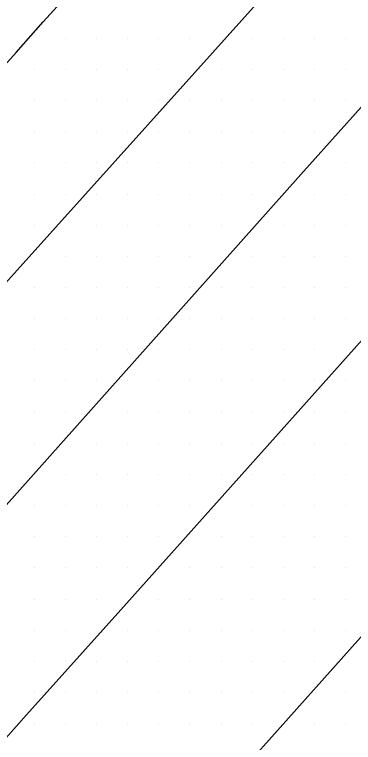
# Model space of a CAD drawing. Extents: x 1762120 to 1766775, y 709485 to 712965.
# Drawn here: x 1766294.7 to 1766321.9, y 710124.7 to 710183.2 of the extents above; entities that cross this region are included whole.
import ezdxf

# ---------------------------------------------------------------- set-up
doc = ezdxf.new("R2010")
doc.units = 0
doc.layers.add('Exist DTM Scan Elevation Point', color=7, linetype='Continuous')
doc.layers.add('Exist Roads EOT', color=7, linetype='Continuous')

msp = doc.modelspace()

# ---------------------------------------------------------------- linework, layer by layer
at = {"layer": 'Exist DTM Scan Elevation Point'}
for p, q in [((1766298.75, 710181.25), (1766298.75, 710181.25)), ((1766301.25, 710181.25), (1766301.25, 710181.25)), ((1766303.75, 710181.25), (1766303.75, 710181.25)), ((1766306.25, 710181.25), (1766306.25, 710181.25)), ((1766308.75, 710181.25), (1766308.75, 710181.25)), ((1766313.75, 710181.25), (1766313.75, 710181.25)), ((1766316.25, 710181.25), (1766316.25, 710181.25)), ((1766318.75, 710181.25), (1766318.75, 710181.25)), ((1766321.25, 710181.25), (1766321.25, 710181.25)), ((1766296.25, 710178.75), (1766296.25, 710178.75)), ((1766298.75, 710178.75), (1766298.75, 710178.75)), ((1766301.25, 710178.75), (1766301.25, 710178.75)), ((1766303.75, 710178.75), (1766303.75, 710178.75)), ((1766306.25, 710178.75), (1766306.25, 710178.75)), ((1766311.25, 710178.75), (1766311.25, 710178.75)), ((1766313.75, 710178.75), (1766313.75, 710178.75)), ((1766316.25, 710178.75), (1766316.25, 710178.75)), ((1766318.75, 710178.75), (1766318.75, 710178.75)), ((1766321.25, 710178.75), (1766321.25, 710178.75)), ((1766296.25, 710176.25), (1766296.25, 710176.25)), ((1766298.75, 710176.25), (1766298.75, 710176.25)), ((1766301.25, 710176.25), (1766301.25, 710176.25)), ((1766303.75, 710176.25), (1766303.75, 710176.25)), ((1766306.25, 710176.25), (1766306.25, 710176.25)), ((1766308.75, 710176.25), (1766308.75, 710176.25)), ((1766311.25, 710176.25), (1766311.25, 710176.25)), ((1766313.75, 710176.25), (1766313.75, 710176.25)), ((1766316.25, 710176.25), (1766316.25, 710176.25)), ((1766318.75, 710176.25), (1766318.75, 710176.25)), ((1766321.25, 710176.25), (1766321.25, 710176.25)), ((1766296.25, 710173.75), (1766296.25, 710173.75)), ((1766298.75, 710173.75), (1766298.75, 710173.75)), ((1766301.25, 710173.75), (1766301.25, 710173.75)), ((1766303.75, 710173.75), (1766303.75, 710173.75)), ((1766306.25, 710173.75), (1766306.25, 710173.75)), ((1766308.75, 710173.75), (1766308.75, 710173.75)), ((1766311.25, 710173.75), (1766311.25, 710173.75)), ((1766313.75, 710173.75), (1766313.75, 710173.75)), ((1766316.25, 710173.75), (1766316.25, 710173.75)), ((1766318.75, 710173.75), (1766318.75, 710173.75)), ((1766296.25, 710171.25), (1766296.25, 710171.25)), ((1766298.75, 710171.25), (1766298.75, 710171.25)), ((1766301.25, 710171.25), (1766301.25, 710171.25)), ((1766303.75, 710171.25), (1766303.75, 710171.25)), ((1766306.25, 710171.25), (1766306.25, 710171.25)), ((1766308.75, 710171.25), (1766308.75, 710171.25)), ((1766311.25, 710171.25), (1766311.25, 710171.25)), ((1766313.75, 710171.25), (1766313.75, 710171.25)), ((1766316.25, 710171.25), (1766316.25, 710171.25)), ((1766321.25, 710171.25), (1766321.25, 710171.25)), ((1766296.25, 710168.75), (1766296.25, 710168.75)), ((1766298.75, 710168.75), (1766298.75, 710168.75)), ((1766301.25, 710168.75), (1766301.25, 710168.75)), ((1766303.75, 710168.75), (1766303.75, 710168.75)), ((1766306.25, 710168.75), (1766306.25, 710168.75)), ((1766308.75, 710168.75), (1766308.75, 710168.75)), ((1766311.25, 710168.75), (1766311.25, 710168.75)), ((1766313.75, 710168.75), (1766313.75, 710168.75)), ((1766318.75, 710168.75), (1766318.75, 710168.75)), ((1766321.25, 710168.75), (1766321.25, 710168.75)), ((1766296.25, 710166.25), (1766296.25, 710166.25)), ((1766301.25, 710166.25), (1766301.25, 710166.25)), ((1766303.75, 710166.25), (1766303.75, 710166.25)), ((1766306.25, 710166.25), (1766306.25, 710166.25)), ((1766308.75, 710166.25), (1766308.75, 710166.25)), ((1766311.25, 710166.25), (1766311.25, 710166.25)), ((1766316.25, 710166.25), (1766316.25, 710166.25)), ((1766318.75, 710166.25), (1766318.75, 710166.25)), ((1766321.25, 710166.25), (1766321.25, 710166.25)), ((1766298.75, 710163.75), (1766298.75, 710163.75)), ((1766301.25, 710163.75), (1766301.25, 710163.75)), ((1766303.75, 710163.75), (1766303.75, 710163.75)), ((1766306.25, 710163.75), (1766306.25, 710163.75)), ((1766308.75, 710163.75), (1766308.75, 710163.75)), ((1766313.75, 710163.75), (1766313.75, 710163.75)), ((1766316.25, 710163.75), (1766316.25, 710163.75)), ((1766318.75, 710163.75), (1766318.75, 710163.75)), ((1766321.25, 710163.75), (1766321.25, 710163.75)), ((1766296.25, 710161.25), (1766296.25, 710161.25)), ((1766298.75, 710161.25), (1766298.75, 710161.25)), ((1766301.25, 710161.25), (1766301.25, 710161.25)), ((1766303.75, 710161.25), (1766303.75, 710161.25)), ((1766306.25, 710161.25), (1766306.25, 710161.25)), ((1766308.75, 710161.25), (1766308.75, 710161.25)), ((1766311.25, 710161.25), (1766311.25, 710161.25)), ((1766313.75, 710161.25), (1766313.75, 710161.25)), ((1766316.25, 710161.25), (1766316.25, 710161.25)), ((1766318.75, 710161.25), (1766318.75, 710161.25)), ((1766321.25, 710161.25), (1766321.25, 710161.25)), ((1766296.25, 710158.75), (1766296.25, 710158.75)), ((1766298.75, 710158.75), (1766298.75, 710158.75)), ((1766301.25, 710158.75), (1766301.25, 710158.75)), ((1766303.75, 710158.75), (1766303.75, 710158.75)), ((1766306.25, 710158.75), (1766306.25, 710158.75)), ((1766308.75, 710158.75), (1766308.75, 710158.75)), ((1766311.25, 710158.75), (1766311.25, 710158.75)), ((1766313.75, 710158.75), (1766313.75, 710158.75)), ((1766316.25, 710158.75), (1766316.25, 710158.75)), ((1766318.75, 710158.75), (1766318.75, 710158.75)), ((1766321.25, 710158.75), (1766321.25, 710158.75)), ((1766296.25, 710156.25), (1766296.25, 710156.25)), ((1766298.75, 710156.25), (1766298.75, 710156.25)), ((1766301.25, 710156.25), (1766301.25, 710156.25)), ((1766303.75, 710156.25), (1766303.75, 710156.25)), ((1766306.25, 710156.25), (1766306.25, 710156.25)), ((1766308.75, 710156.25), (1766308.75, 710156.25)), ((1766311.25, 710156.25), (1766311.25, 710156.25)), ((1766313.75, 710156.25), (1766313.75, 710156.25)), ((1766316.25, 710156.25), (1766316.25, 710156.25)), ((1766318.75, 710156.25), (1766318.75, 710156.25)), ((1766296.25, 710153.75), (1766296.25, 710153.75)), ((1766298.75, 710153.75), (1766298.75, 710153.75)), ((1766301.25, 710153.75), (1766301.25, 710153.75)), ((1766303.75, 710153.75), (1766303.75, 710153.75)), ((1766306.25, 710153.75), (1766306.25, 710153.75)), ((1766308.75, 710153.75), (1766308.75, 710153.75)), ((1766311.25, 710153.75), (1766311.25, 710153.75)), ((1766313.75, 710153.75), (1766313.75, 710153.75)), ((1766316.25, 710153.75), (1766316.25, 710153.75)), ((1766318.75, 710153.75), (1766318.75, 710153.75)), ((1766321.25, 710153.75), (1766321.25, 710153.75)), ((1766296.25, 710151.25), (1766296.25, 710151.25)), ((1766298.75, 710151.25), (1766298.75, 710151.25)), ((1766303.75, 710151.25), (1766303.75, 710151.25)), ((1766306.25, 710151.25), (1766306.25, 710151.25)), ((1766308.75, 710151.25), (1766308.75, 710151.25)), ((1766311.25, 710151.25), (1766311.25, 710151.25)), ((1766313.75, 710151.25), (1766313.75, 710151.25)), ((1766316.25, 710151.25), (1766316.25, 710151.25)), ((1766318.75, 710151.25), (1766318.75, 710151.25)), ((1766321.25, 710151.25), (1766321.25, 710151.25)), ((1766296.25, 710148.75), (1766296.25, 710148.75)), ((1766301.25, 710148.75), (1766301.25, 710148.75)), ((1766303.75, 710148.75), (1766303.75, 710148.75)), ((1766306.25, 710148.75), (1766306.25, 710148.75)), ((1766308.75, 710148.75), (1766308.75, 710148.75)), ((1766311.25, 710148.75), (1766311.25, 710148.75)), ((1766313.75, 710148.75), (1766313.75, 710148.75)), ((1766316.25, 710148.75), (1766316.25, 710148.75)), ((1766318.75, 710148.75), (1766318.75, 710148.75)), ((1766321.25, 710148.75), (1766321.25, 710148.75)), ((1766298.75, 710146.25), (1766298.75, 710146.25)), ((1766301.25, 710146.25), (1766301.25, 710146.25)), ((1766303.75, 710146.25), (1766303.75, 710146.25)), ((1766306.25, 710146.25), (1766306.25, 710146.25)), ((1766308.75, 710146.25), (1766308.75, 710146.25)), ((1766311.25, 710146.25), (1766311.25, 710146.25)), ((1766313.75, 710146.25), (1766313.75, 710146.25)), ((1766316.25, 710146.25), (1766316.25, 710146.25)), ((1766318.75, 710146.25), (1766318.75, 710146.25)), ((1766321.25, 710146.25), (1766321.25, 710146.25)), ((1766296.25, 710143.75), (1766296.25, 710143.75)), ((1766298.75, 710143.75), (1766298.75, 710143.75)), ((1766301.25, 710143.75), (1766301.25, 710143.75)), ((1766303.75, 710143.75), (1766303.75, 710143.75)), ((1766306.25, 710143.75), (1766306.25, 710143.75)), ((1766308.75, 710143.75), (1766308.75, 710143.75)), ((1766313.75, 710143.75), (1766313.75, 710143.75)), ((1766316.25, 710143.75), (1766316.25, 710143.75)), ((1766318.75, 710143.75), (1766318.75, 710143.75)), ((1766321.25, 710143.75), (1766321.25, 710143.75)), ((1766296.25, 710141.25), (1766296.25, 710141.25)), ((1766298.75, 710141.25), (1766298.75, 710141.25)), ((1766301.25, 710141.25), (1766301.25, 710141.25)), ((1766303.75, 710141.25), (1766303.75, 710141.25)), ((1766306.25, 710141.25), (1766306.25, 710141.25)), ((1766311.25, 710141.25), (1766311.25, 710141.25)), ((1766313.75, 710141.25), (1766313.75, 710141.25)), ((1766316.25, 710141.25), (1766316.25, 710141.25)), ((1766318.75, 710141.25), (1766318.75, 710141.25)), ((1766321.25, 710141.25), (1766321.25, 710141.25)), ((1766296.25, 710138.75), (1766296.25, 710138.75)), ((1766298.75, 710138.75), (1766298.75, 710138.75)), ((1766301.25, 710138.75), (1766301.25, 710138.75)), ((1766303.75, 710138.75), (1766303.75, 710138.75)), ((1766308.75, 710138.75), (1766308.75, 710138.75)), ((1766311.25, 710138.75), (1766311.25, 710138.75)), ((1766313.75, 710138.75), (1766313.75, 710138.75)), ((1766316.25, 710138.75), (1766316.25, 710138.75)), ((1766318.75, 710138.75), (1766318.75, 710138.75)), ((1766321.25, 710138.75), (1766321.25, 710138.75)), ((1766296.25, 710136.25), (1766296.25, 710136.25)), ((1766298.75, 710136.25), (1766298.75, 710136.25)), ((1766301.25, 710136.25), (1766301.25, 710136.25)), ((1766306.25, 710136.25), (1766306.25, 710136.25)), ((1766308.75, 710136.25), (1766308.75, 710136.25)), ((1766311.25, 710136.25), (1766311.25, 710136.25)), ((1766313.75, 710136.25), (1766313.75, 710136.25)), ((1766316.25, 710136.25), (1766316.25, 710136.25)), ((1766318.75, 710136.25), (1766318.75, 710136.25)), ((1766321.25, 710136.25), (1766321.25, 710136.25)), ((1766296.25, 710133.75), (1766296.25, 710133.75)), ((1766298.75, 710133.75), (1766298.75, 710133.75)), ((1766303.75, 710133.75), (1766303.75, 710133.75)), ((1766306.25, 710133.75), (1766306.25, 710133.75)), ((1766308.75, 710133.75), (1766308.75, 710133.75)), ((1766311.25, 710133.75), (1766311.25, 710133.75)), ((1766313.75, 710133.75), (1766313.75, 710133.75)), ((1766316.25, 710133.75), (1766316.25, 710133.75)), ((1766318.75, 710133.75), (1766318.75, 710133.75)), ((1766321.25, 710133.75), (1766321.25, 710133.75)), ((1766296.25, 710131.25), (1766296.25, 710131.25)), ((1766298.75, 710131.25), (1766298.75, 710131.25)), ((1766301.25, 710131.25), (1766301.25, 710131.25)), ((1766303.75, 710131.25), (1766303.75, 710131.25)), ((1766306.25, 710131.25), (1766306.25, 710131.25)), ((1766308.75, 710131.25), (1766308.75, 710131.25)), ((1766311.25, 710131.25), (1766311.25, 710131.25)), ((1766313.75, 710131.25), (1766313.75, 710131.25)), ((1766316.25, 710131.25), (1766316.25, 710131.25)), ((1766318.75, 710131.25), (1766318.75, 710131.25)), ((1766296.25, 710128.75), (1766296.25, 710128.75)), ((1766298.75, 710128.75), (1766298.75, 710128.75)), ((1766301.25, 710128.75), (1766301.25, 710128.75)), ((1766303.75, 710128.75), (1766303.75, 710128.75)), ((1766306.25, 710128.75), (1766306.25, 710128.75)), ((1766308.75, 710128.75), (1766308.75, 710128.75)), ((1766311.25, 710128.75), (1766311.25, 710128.75)), ((1766313.75, 710128.75), (1766313.75, 710128.75)), ((1766316.25, 710128.75), (1766316.25, 710128.75)), ((1766321.25, 710128.75), (1766321.25, 710128.75)), ((1766296.25, 710126.25), (1766296.25, 710126.25)), ((1766298.75, 710126.25), (1766298.75, 710126.25)), ((1766301.25, 710126.25), (1766301.25, 710126.25)), ((1766303.75, 710126.25), (1766303.75, 710126.25)), ((1766306.25, 710126.25), (1766306.25, 710126.25)), ((1766308.75, 710126.25), (1766308.75, 710126.25)), ((1766311.25, 710126.25), (1766311.25, 710126.25)), ((1766313.75, 710126.25), (1766313.75, 710126.25)), ((1766318.75, 710126.25), (1766318.75, 710126.25)), ((1766321.25, 710126.25), (1766321.25, 710126.25))]:
    msp.add_line(p, q, dxfattribs=at)
at = {"layer": 'Exist Roads EOT'}
for points in [[(1766574.003, 710442.14), (1766571.722, 710439.952), (1766562.177, 710430.125), (1766551.627, 710419.279), (1766541.487, 710408.96), (1766530.733, 710397.801), (1766520.912, 710387.738), (1766509.801, 710376.389), (1766499.969, 710366.403), (1766485.078, 710351.14), (1766474.403, 710340.397), (1766463.973, 710329.687), (1766453.174, 710318.6), (1766443.19, 710308.148), (1766432.724, 710297.247), (1766422.501, 710286.473), (1766411.363, 710274.368), (1766406.112, 710268.745), (1766384.939, 710245.449), (1766363.374, 710221.324), (1766346.777, 710202.812), (1766331.946, 710186.304), (1766317.645, 710170.319)], [(1766296.975, 710182.561), (1766305.145, 710191.547), (1766310.434, 710197.301), (1766319.4, 710207.313), (1766329.171, 710218.133), (1766339.272, 710229.438), (1766349.254, 710240.841), (1766358.386, 710250.95), (1766368.796, 710262.568), (1766380.635, 710275.889), (1766388.555, 710284.692)], [(1766247.215, 710109.469), (1766254.322, 710117.481), (1766281.542, 710147.794), (1766305.37, 710174.304), (1766327.052, 710198.498)], [(1766229.449, 710107.629), (1766246.374, 710126.353), (1766267.974, 710150.305), (1766286.114, 710170.415), (1766294.813, 710180.104), (1766296.975, 710182.561)], [(1766248.084, 710092.515), (1766254.209, 710099.395), (1766263.624, 710109.898), (1766270.597, 710117.694), (1766290.064, 710139.368), (1766317.645, 710170.319)], [(1766280.318, 710085.899), (1766279.458, 710085.115), (1766277.984, 710084.399), (1766275.542, 710083.935), (1766272.7, 710084.336), (1766270.363, 710085.873), (1766269.213, 710087.533), (1766268.498, 710089.745), (1766268.476, 710092.125), (1766268.982, 710095.264), (1766270.34, 710098.462), (1766281.734, 710111.4), (1766288.368, 710118.776), (1766295.637, 710126.956), (1766303.221, 710135.381), (1766316.078, 710149.774), (1766326.876, 710161.857), (1766328.771, 710163.909)], [(1766280.318, 710085.899), (1766293.426, 710100.535), (1766311.552, 710120.954), (1766325.984, 710137.139), (1766335.964, 710148.389), (1766340.99, 710154.071), (1766342.469, 710155.808)]]:
    msp.add_lwpolyline(points, dxfattribs=at)

doc.saveas('drawing.dxf')
